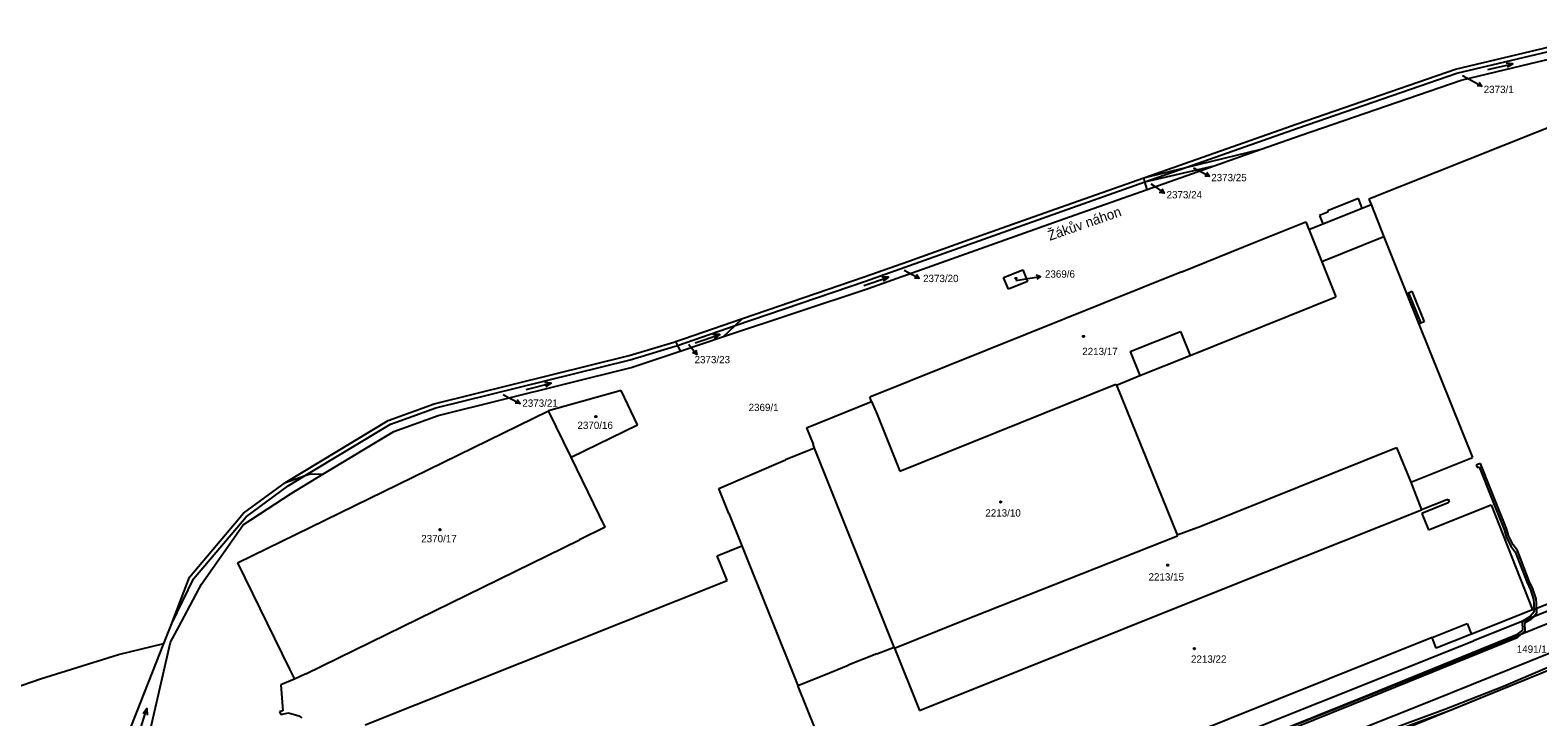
# Model space of a CAD drawing. Extents: x -785744 to -782822, y -1067550 to -1063910.
# Drawn here: x -785532.1 to -785182.6, y -1065899 to -1065739.8 of the extents above; entities that cross this region are included whole.
import ezdxf

# ---------------------------------------------------------------- set-up
doc = ezdxf.new("R2010")
doc.units = 0
for name, color, linetype in [('Hranice obce', 7, 'Continuous'), ('Hranice parcel', 7, 'Continuous'), ('Parcelní čísla', 7, 'Continuous'), ('Pop_ČP_popisy', 7, 'Continuous'), ('Vnitřní kresba', 7, 'Continuous'), ('Věcná břemena k části', 7, 'Continuous'), ('Značky budov', 7, 'Continuous'), ('Značky kultur', 7, 'Continuous')]:
    doc.layers.add(name, color=color, linetype=linetype)

msp = doc.modelspace()

# ---------------------------------------------------------------- linework, layer by layer
at = {"layer": 'Hranice obce'}
msp.add_lwpolyline([(-785671.4, -1065939.16), (-785529.73, -1065890.12), (-785511.63, -1065884.53), (-785501.1, -1065882), (-785499.27, -1065877.35), (-785495.19, -1065866.6), (-785482.64, -1065851.78), (-785472.9, -1065844.62), (-785449.11, -1065830.27), (-785438.43, -1065826.41), (-785393.27, -1065815.22), (-785382.89, -1065812.09), (-785382.49, -1065811.95), (-785380.67, -1065811.33), (-785366.98, -1065806.65), (-785338.78, -1065797.02), (-785328.39, -1065793.32), (-785315.55, -1065788.75), (-785293.24, -1065780.82), (-785273.97, -1065774.03), (-785238.4, -1065761.5), (-785201.71, -1065748.88), (-785163.7, -1065739.82)], dxfattribs=at)
at = {"layer": 'Hranice parcel'}
for p, q in [((-785221.28, -1065780.25), (-785218.35, -1065787.75)), ((-785406.73, -1065838.79), (-785411.98, -1065828.05)), ((-785372.44, -1065846.02), (-785357.05, -1065839.42)), ((-785206.23, -1065842.27), (-785197.78, -1065838.85)), ((-785212.09, -1065844.61), (-785206.23, -1065842.27)), ((-785370.11, -1065851.82), (-785372.44, -1065846.02)), ((-785207.99, -1065855.65), (-785193.44, -1065849.85)), ((-785193.44, -1065849.85), (-785183.86, -1065874.14)), ((-785370.11, -1065851.82), (-785367.11, -1065859.32)), ((-785372.87, -1065861.62), (-785367.11, -1065859.32)), ((-785367.11, -1065859.32), (-785354.16, -1065891.73)), ((-785370.57, -1065867.37), (-785372.87, -1065861.62)), ((-785454.47, -1065900.85), (-785370.57, -1065867.37)), ((-785513.66, -1065913.87), (-785501.1, -1065882))]:
    msp.add_line(p, q, dxfattribs=at)
for points in [[(-785184.33, -1065747.57), (-785169.55, -1065744.07)], [(-785200.39, -1065751.38), (-785184.33, -1065747.57)], [(-785237.51, -1065764.15), (-785200.39, -1065751.38)], [(-785175.19, -1065760.43), (-785221.8, -1065778.96)], [(-785246.72, -1065767.4), (-785237.51, -1065764.15)], [(-785264.24, -1065771.66), (-785246.72, -1065767.4)], [(-785257.67, -1065771.26), (-785246.72, -1065767.4)], [(-785273.97, -1065774.03), (-785264.24, -1065771.66)], [(-785273.69, -1065774.99), (-785257.67, -1065771.26)], [(-785273.18, -1065776.72), (-785257.67, -1065771.26)], [(-785292.48, -1065783.51), (-785273.18, -1065776.72)], [(-785273.69, -1065774.99), (-785273.97, -1065774.03)], [(-785273.18, -1065776.72), (-785273.69, -1065774.99)], [(-785224.21, -1065778.87), (-785231.41, -1065781.72)], [(-785223.34, -1065781.07), (-785224.21, -1065778.87)], [(-785223.34, -1065781.07), (-785221.28, -1065780.25)], [(-785221.8, -1065778.96), (-785221.28, -1065780.25)], [(-785337.88, -1065799.66), (-785292.48, -1065783.51)], [(-785231.29, -1065782.03), (-785233.21, -1065782.76)], [(-785233.21, -1065782.76), (-785232.47, -1065784.71)], [(-785231.41, -1065781.72), (-785231.29, -1065782.03)], [(-785247.98, -1065788.9), (-785236.38, -1065784.23)], [(-785236.38, -1065784.23), (-785235.68, -1065785.99)], [(-785235.68, -1065785.99), (-785232.82, -1065784.85)], [(-785235.68, -1065785.99), (-785235.61, -1065786.16)], [(-785235.61, -1065786.16), (-785232.66, -1065793.52)], [(-785232.82, -1065784.85), (-785232.47, -1065784.71)], [(-785265.12, -1065795.79), (-785247.98, -1065788.9)], [(-785218.35, -1065787.75), (-785213.08, -1065800.85)], [(-785232.66, -1065793.52), (-785229.41, -1065801.59)], [(-785265.12, -1065795.79), (-785337.49, -1065824.9)], [(-785306.45, -1065797.11), (-785302.02, -1065795.33)], [(-785305.32, -1065799.88), (-785306.45, -1065797.11)], [(-785302.02, -1065795.33), (-785300.9, -1065798.1)], [(-785371.35, -1065810.83), (-785337.88, -1065799.66)], [(-785300.9, -1065798.1), (-785305.32, -1065799.88)], [(-785213.08, -1065800.85), (-785212.63, -1065800.67)], [(-785212.63, -1065800.67), (-785211.8, -1065800.33)], [(-785211.8, -1065800.33), (-785208.94, -1065807.39)], [(-785263.24, -1065815.2), (-785229.41, -1065801.59)], [(-785368.71, -1065808.3), (-785366.98, -1065806.65)], [(-785209.78, -1065807.73), (-785210.23, -1065807.92)], [(-785210.23, -1065807.92), (-785197.78, -1065838.85)], [(-785208.94, -1065807.39), (-785209.78, -1065807.73)], [(-785381.46, -1065814.21), (-785371.35, -1065810.83)], [(-785371.35, -1065810.83), (-785368.71, -1065808.3)], [(-785277.13, -1065814.3), (-785265.48, -1065809.65)], [(-785265.48, -1065809.65), (-785263.24, -1065815.2)], [(-785392.75, -1065817.98), (-785381.46, -1065814.21)], [(-785382.49, -1065811.95), (-785382.07, -1065812.87)], [(-785382.07, -1065812.87), (-785381.46, -1065814.21)], [(-785277.13, -1065814.3), (-785274.88, -1065819.89)], [(-785437.52, -1065829.16), (-785392.75, -1065817.98)], [(-785330.52, -1065842.02), (-785280.42, -1065821.85)], [(-785280.42, -1065821.85), (-785280.32, -1065822.08)], [(-785280.32, -1065822.08), (-785274.88, -1065819.89)], [(-785395.14, -1065823.34), (-785411.98, -1065828.05)], [(-785391.33, -1065831.27), (-785395.14, -1065823.34)], [(-785337.09, -1065825.88), (-785337.49, -1065824.9)], [(-785447.83, -1065832.84), (-785437.52, -1065829.16)], [(-785443.42, -1065843.43), (-785411.98, -1065828.05)], [(-785352.15, -1065831.96), (-785337.09, -1065825.88)], [(-785337.09, -1065825.88), (-785335.79, -1065828.93)], [(-785335.79, -1065828.93), (-785330.52, -1065842.02)], [(-785406.73, -1065838.79), (-785391.33, -1065831.27)], [(-785352.15, -1065831.96), (-785350.63, -1065835.77)], [(-785464.26, -1065842.75), (-785447.83, -1065832.84)], [(-785350.26, -1065836.69), (-785350.63, -1065835.77)], [(-785398.8, -1065854.99), (-785406.73, -1065838.79)], [(-785350.26, -1065836.69), (-785357.05, -1065839.42)], [(-785260.72, -1065854.79), (-785215.35, -1065836.52)], [(-785215.35, -1065836.52), (-785212.09, -1065844.61)], [(-785472.9, -1065844.62), (-785468.35, -1065843.04)], [(-785471.58, -1065847.17), (-785464.26, -1065842.75)], [(-785468.35, -1065843.04), (-785467.22, -1065842.65)], [(-785467.22, -1065842.65), (-785464.26, -1065842.75)], [(-785484, -1065863.28), (-785443.42, -1065843.43)], [(-785212.09, -1065844.61), (-785209.58, -1065850.97)], [(-785482.73, -1065854.49), (-785471.58, -1065847.17)], [(-785203.68, -1065848.65), (-785209.58, -1065850.97)], [(-785203.4, -1065849.34), (-785209.55, -1065851.8)], [(-785203.68, -1065848.65), (-785203.42, -1065848.55)], [(-785203.42, -1065848.55), (-785203.14, -1065849.24)], [(-785203.4, -1065849.34), (-785203.14, -1065849.24)], [(-785254.78, -1065869.02), (-785209.58, -1065850.97)], [(-785209.55, -1065851.8), (-785207.99, -1065855.65)], [(-785492.42, -1065868.19), (-785482.73, -1065854.49)], [(-785398.8, -1065854.99), (-785404.78, -1065857.92)], [(-785316.59, -1065876.95), (-785266.16, -1065856.98)], [(-785266.26, -1065856.75), (-785260.72, -1065854.79)], [(-785266.26, -1065856.75), (-785266.16, -1065856.98)], [(-785183.86, -1065874.14), (-785137.24, -1065855.55)], [(-785468.21, -1065888.96), (-785404.78, -1065857.92)], [(-785484, -1065863.28), (-785471.99, -1065887.9)], [(-785497.67, -1065878.09), (-785492.42, -1065868.19)], [(-785325.97, -1065897.46), (-785254.78, -1065869.02)], [(-785183.86, -1065874.14), (-785198.03, -1065879.78)], [(-785180.32, -1065874.48), (-785197.53, -1065881.36)], [(-785499.55, -1065881.62), (-785497.67, -1065878.09)], [(-785331.74, -1065883.01), (-785316.59, -1065876.95)], [(-785506.88, -1065913.64), (-785499.55, -1065881.62)], [(-785207.14, -1065880.56), (-785325.74, -1065928.19)], [(-785250.75, -1065902.6), (-785197.53, -1065881.36)], [(-785206.19, -1065883.04), (-785207.14, -1065880.56)], [(-785198.03, -1065879.78), (-785206.19, -1065883.04)], [(-785335.82, -1065884.37), (-785342.49, -1065886.96)], [(-785335.82, -1065884.37), (-785331.82, -1065882.82)], [(-785331.74, -1065883.01), (-785331.82, -1065882.82)], [(-785331.74, -1065883.01), (-785325.97, -1065897.46)], [(-785471.99, -1065887.9), (-785470.84, -1065890.25)], [(-785348.16, -1065889.34), (-785342.49, -1065886.96)], [(-785220.59, -1065904.6), (-785179.96, -1065888.08)], [(-785468.21, -1065888.96), (-785470.84, -1065890.25)], [(-785354.16, -1065891.73), (-785348.16, -1065889.34)], [(-785341.81, -1065922.34), (-785354.16, -1065891.73)]]:
    msp.add_lwpolyline(points, dxfattribs=at)
at = {"layer": 'Pop_ČP_popisy'}
for p, q in [((-785198.22, -1065751.35), (-785195.6, -1065752.8)), ((-785261.36, -1065772.26), (-785258.71, -1065773.67)), ((-785271.71, -1065775.85), (-785269.26, -1065777.57)), ((-785328.64, -1065795.89), (-785326, -1065797.31)), ((-785300.83, -1065797.37), (-785297.87, -1065796.88)), ((-785379.44, -1065812.65), (-785377.56, -1065814.98)), ((-785421.19, -1065824.94), (-785418.52, -1065826.31))]:
    msp.add_line(p, q, dxfattribs=at)
for points in [[(-785200.1, -1065750.31), (-785198.22, -1065751.35)], [(-785196.23, -1065751.88), (-785195.6, -1065752.8), (-785196.71, -1065752.76)], [(-785262.44, -1065771.69), (-785261.36, -1065772.26)], [(-785259.36, -1065772.76), (-785258.71, -1065773.67), (-785259.83, -1065773.64)], [(-785272.32, -1065775.42), (-785271.71, -1065775.85)], [(-785269.79, -1065776.59), (-785269.26, -1065777.57), (-785270.36, -1065777.41)], [(-785329.49, -1065795.44), (-785328.64, -1065795.89)], [(-785326.64, -1065796.39), (-785326, -1065797.31), (-785327.11, -1065797.28)], [(-785303.61, -1065797.83), (-785300.83, -1065797.37)], [(-785298.94, -1065796.55), (-785297.87, -1065796.88), (-785298.78, -1065797.54)], [(-785379.49, -1065812.59), (-785379.44, -1065812.65)], [(-785377.79, -1065813.89), (-785377.56, -1065814.98), (-785378.57, -1065814.52)], [(-785422.48, -1065824.28), (-785421.19, -1065824.94)], [(-785419.18, -1065825.41), (-785418.52, -1065826.31), (-785419.64, -1065826.3)]]:
    msp.add_lwpolyline(points, dxfattribs=at)
at = {"layer": 'Vnitřní kresba'}
for p, q in [((-785232.47, -1065784.71), (-785223.34, -1065781.07)), ((-785207.14, -1065880.56), (-785199.02, -1065877.3)), ((-785199.02, -1065877.3), (-785198.14, -1065879.5)), ((-785198.14, -1065879.5), (-785198.03, -1065879.78)), ((-785470.84, -1065890.25), (-785473.99, -1065891.55)), ((-785473.99, -1065891.55), (-785473.55, -1065897.6)), ((-785473.55, -1065897.6), (-785474.34, -1065897.73)), ((-785474.34, -1065897.73), (-785474.03, -1065898.38)), ((-785474.03, -1065898.38), (-785472.22, -1065898.01)), ((-785472.22, -1065898.01), (-785469.81, -1065898.73)), ((-785469.81, -1065898.73), (-785469.1, -1065899.19))]:
    msp.add_line(p, q, dxfattribs=at)
for points in [[(-785201.38, -1065749.82), (-785163.47, -1065740.8)], [(-785238.07, -1065762.44), (-785201.38, -1065749.82)], [(-785264.24, -1065771.66), (-785238.07, -1065762.44)], [(-785273.69, -1065774.99), (-785264.24, -1065771.66)], [(-785292.91, -1065781.76), (-785273.69, -1065774.99)], [(-785338.46, -1065797.97), (-785292.91, -1065781.76)], [(-785218.35, -1065787.75), (-785232.66, -1065793.52)], [(-785368.71, -1065808.3), (-785338.46, -1065797.97)], [(-785213.08, -1065800.85), (-785210.23, -1065807.92)], [(-785212.63, -1065800.67), (-785209.78, -1065807.73)], [(-785382.07, -1065812.87), (-785368.71, -1065808.3)], [(-785393.03, -1065816.19), (-785382.6, -1065813.05)], [(-785382.6, -1065813.05), (-785382.07, -1065812.87)], [(-785274.88, -1065819.89), (-785263.24, -1065815.2)], [(-785438.09, -1065827.35), (-785393.03, -1065816.19)], [(-785280.32, -1065822.08), (-785266.26, -1065856.75)], [(-785447.24, -1065830.64), (-785438.09, -1065827.35)], [(-785468.35, -1065843.04), (-785448.59, -1065831.13)], [(-785448.59, -1065831.13), (-785447.24, -1065830.64)], [(-785331.82, -1065882.82), (-785350.26, -1065836.69)], [(-785472.31, -1065845.43), (-785468.35, -1065843.04)], [(-785482.05, -1065852.59), (-785472.31, -1065845.43)], [(-785494.26, -1065866.96), (-785482.05, -1065852.59)], [(-785499.27, -1065877.35), (-785494.26, -1065866.96)], [(-785209.33, -1065888.96), (-785178.68, -1065876.67)], [(-785206.77, -1065895.03), (-785175.58, -1065882.46)], [(-785256.56, -1065907.95), (-785209.33, -1065888.96)], [(-785233.76, -1065905.73), (-785206.77, -1065895.03)]]:
    msp.add_lwpolyline(points, dxfattribs=at)
at = {"layer": 'Věcná břemena k části'}
for points in [[(-785196.61, -1065840.5), (-785196.95, -1065840.63)], [(-785196.95, -1065840.63), (-785196.68, -1065841.2)], [(-785196.68, -1065841.2), (-785196.39, -1065841.08)], [(-785195.88, -1065840.23), (-785196.61, -1065840.5)], [(-785196.39, -1065841.08), (-785196.22, -1065841.01)], [(-785196.22, -1065841.01), (-785194.21, -1065846.14)], [(-785193.65, -1065845.92), (-785195.88, -1065840.23)], [(-785194.21, -1065846.14), (-785192.21, -1065851.11)], [(-785191.65, -1065850.89), (-785193.65, -1065845.92)], [(-785192.21, -1065851.11), (-785190.42, -1065855.52)], [(-785189.86, -1065855.32), (-785191.65, -1065850.89)], [(-785190.42, -1065855.52), (-785189.96, -1065857.18)], [(-785189.96, -1065857.18), (-785188.85, -1065859.43)], [(-785189.4, -1065856.96), (-785189.86, -1065855.32)], [(-785188.33, -1065859.11), (-785189.4, -1065856.96)], [(-785188.85, -1065859.43), (-785187.84, -1065860.73)], [(-785187.32, -1065860.43), (-785188.33, -1065859.11)], [(-785184.61, -1065867.48), (-785187.32, -1065860.43)], [(-785187.84, -1065860.73), (-785185.17, -1065867.71)], [(-785183.79, -1065869.32), (-785184.61, -1065867.48)], [(-785185.17, -1065867.71), (-785184.35, -1065869.54)], [(-785184.35, -1065869.54), (-785183.59, -1065871.75)], [(-785182.99, -1065871.63), (-785183.79, -1065869.32)], [(-785183.47, -1065874.62), (-785184.4, -1065875.71)], [(-785183.59, -1065871.75), (-785183.55, -1065872.73)], [(-785183.55, -1065872.73), (-785183.47, -1065874.62)], [(-785182.95, -1065872.7), (-785182.99, -1065871.63)], [(-785182.87, -1065874.83), (-785182.95, -1065872.7)], [(-785184.4, -1065875.71), (-785186.26, -1065876.85)], [(-785183.72, -1065875.84), (-785186.26, -1065876.85)], [(-785186.26, -1065876.85), (-785183.72, -1065875.84)], [(-785186.26, -1065876.85), (-785186.18, -1065878.85)], [(-785185.64, -1065877.17), (-785184, -1065876.17)], [(-785185.56, -1065879.13), (-785185.64, -1065877.17)], [(-785184, -1065876.17), (-785183.72, -1065875.84)], [(-785183.72, -1065875.84), (-785182.87, -1065874.83)], [(-785187.73, -1065880.07), (-785221.52, -1065893.8)], [(-785221.3, -1065894.36), (-785187.43, -1065880.59)], [(-785186.18, -1065878.85), (-785187.73, -1065880.07)], [(-785187.43, -1065880.59), (-785186.35, -1065879.74)], [(-785186.35, -1065879.74), (-785185.56, -1065879.13)], [(-785171.99, -1065883.99), (-785190.56, -1065891.95)], [(-785202.29, -1065897.16), (-785179.96, -1065888.08)], [(-785190.56, -1065891.95), (-785204.18, -1065897.25)], [(-785221.52, -1065893.8), (-785252.38, -1065906.19)], [(-785252.16, -1065906.75), (-785221.3, -1065894.36)], [(-785204.18, -1065897.25), (-785223.27, -1065904.3)], [(-785223.05, -1065904.86), (-785203.96, -1065897.81)], [(-785203.96, -1065897.81), (-785202.29, -1065897.16)]]:
    msp.add_lwpolyline(points, dxfattribs=at)
at = {"layer": 'Značky budov'}
for centre in [(-785303.61, -1065797.36), (-785287.94, -1065810.8), (-785400.97, -1065829.37), (-785307.11, -1065849.19), (-785437.1, -1065855.58), (-785268.4, -1065863.81), (-785262.24, -1065883.18)]:
    msp.add_circle(centre, 0.175, dxfattribs=at)
at = {"layer": 'Značky kultur'}
for points in [[(-785194.25, -1065748.91), (-785188.39, -1065747.61), (-785189.96, -1065747.45)], [(-785188.39, -1065747.61), (-785189.75, -1065748.43)], [(-785338.82, -1065798.99), (-785333.14, -1065797.07), (-785334.72, -1065797.07)], [(-785333.14, -1065797.07), (-785334.4, -1065798.02)], [(-785377.96, -1065812.25), (-785372.26, -1065810.37), (-785373.84, -1065810.37)], [(-785372.26, -1065810.37), (-785373.53, -1065811.32)], [(-785417.13, -1065823.06), (-785411.31, -1065821.64), (-785412.88, -1065821.51)], [(-785411.31, -1065821.64), (-785412.64, -1065822.48)], [(-785506.8, -1065902.72), (-785505.02, -1065897), (-785505.94, -1065898.28)], [(-785505.02, -1065897), (-785504.99, -1065898.58)]]:
    msp.add_lwpolyline(points, dxfattribs=at)

# ---------------------------------------------------------------- texts
at = {"layer": 'Parcelní čísla'}
for s, height, p in [('2373/1', 0.1, (-785200.1, -1065750.31)), ('2373/25', 0.1, (-785262.44, -1065771.69)), ('2373/24', 0.1, (-785272.32, -1065775.42)), ('2373/20', 0.1, (-785329.49, -1065795.44)), ('2369/6', 0.1, (-785303.61, -1065797.83)), ('2373/23', 0.1, (-785379.49, -1065812.59)), ('2213/17', 1.7, (-785288.23, -1065815.13)), ('2373/21', 0.1, (-785422.48, -1065824.28)), ('2369/1', 1.7, (-785365.56, -1065828.1)), ('2370/16', 1.7, (-785405.24, -1065832.24)), ('2213/10', 1.7, (-785310.69, -1065852.55)), ('2370/17', 1.7, (-785441.45, -1065858.51)), ('2213/15', 1.7, (-785272.86, -1065867.38)), ('2213/22', 1.7, (-785263.02, -1065886.43)), ('1491/1', 1.7, (-785187.5, -1065884.12))]:
    msp.add_text(s, height=height, dxfattribs=at).set_placement(p)
at = {"layer": 'Pop_ČP_popisy'}
for s, p in [('2373/1', (-785195.17, -1065754.4)), ('2373/25', (-785258.33, -1065774.83)), ('2373/24', (-785268.68, -1065778.81)), ('2373/20', (-785325.12, -1065798.21)), ('2369/6', (-785296.87, -1065797.18)), ('2373/23', (-785378.09, -1065817.02)), ('2373/21', (-785418.01, -1065827.11))]:
    msp.add_text(s, height=1.7, dxfattribs=at).set_placement(p)
msp.add_text('Žákův náhon', height=2.3, rotation=19.1539, dxfattribs=at).set_placement((-785295.75, -1065788.64))

doc.saveas('drawing.dxf')
